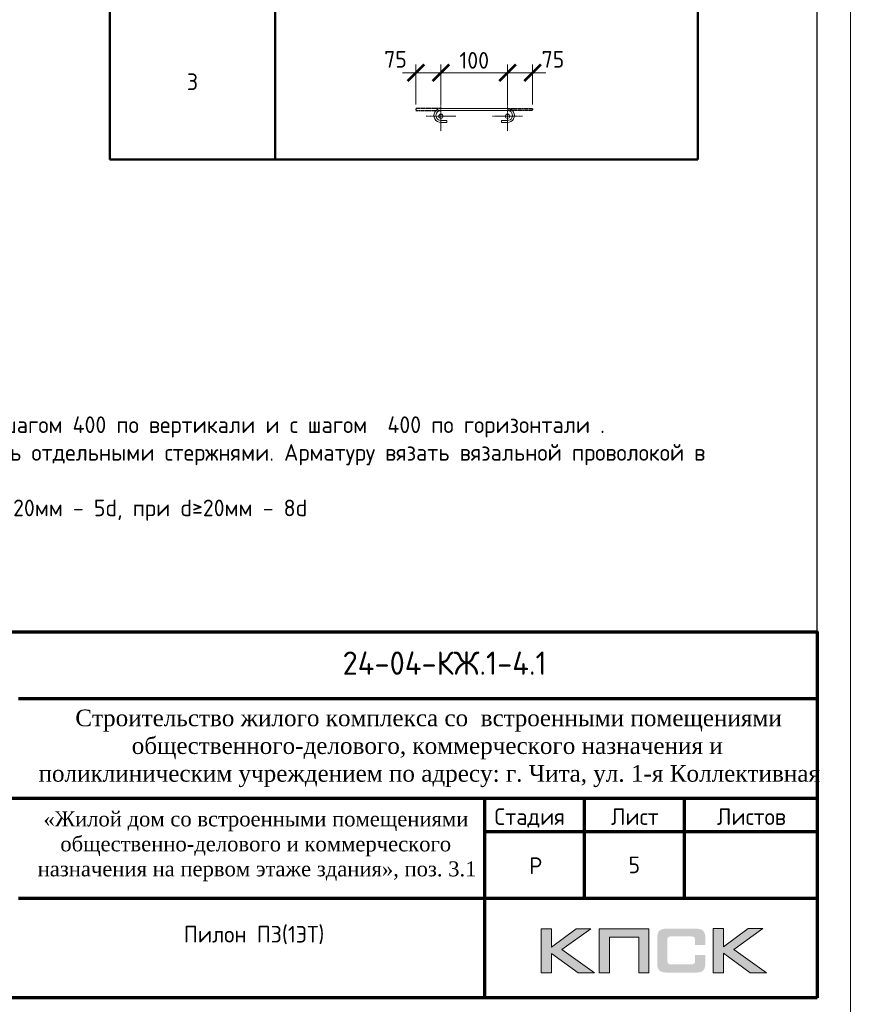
# Model space of a CAD drawing. Header units: millimetres. Extents: x 369815 to 1481759, y -423071 to -27917.
# Tile 257 of 380: x 617779 to 630633, y -139797 to -125004. Entities that reach past the tile are written whole.
import ezdxf
from ezdxf.enums import TextEntityAlignment as Align

# ---------------------------------------------------------------- set-up
doc = ezdxf.new("R2010")
doc.units = ezdxf.units.MM
doc.linetypes.add('CENTER2', pattern=[28.575, 19.05, -3.175, 3.175, -3.175])
doc.linetypes.add('GOST2.303 4', pattern=[7, 5, -2, 0])
for name, color, linetype, lineweight in [('Арм_шпильки', 143, 'Continuous', 18), ('Выноски', 20, 'Continuous', 20), ('Каркасы ригель', 3, 'Continuous', 0), ('Осевая', 10, 'CENTER2', 20), ('подоснова', 151, 'Continuous', 5), ('поз.', 2, 'Continuous', 25), ('размер', 1, 'Continuous', 25), ('РАЗМЕРЫ', 1, 'Continuous', 9), ('Рамка', 7, 'Continuous', 70), ('Текст', 7, 'Continuous', 25), ('ТОНКИЕ', 7, 'Continuous', 9)]:
    doc.layers.add(name, color=color, linetype=linetype, lineweight=lineweight)
doc.layers.add('Рамка печать', color=7, linetype='Continuous')
doc.layers.add('ТОЛСТЫЕ_ОСНОВНЫЕ', color=6, linetype='Continuous')
doc.styles.add('GOST 2.304', font='CS_Gost2304.shx')
doc.styles.add('GOST-2.304_Type-B', font='GOST_Common.ttf')
doc.styles.add('ГОСТ', font='GOST_Common.ttf')
doc.dimstyles.new('мой', dxfattribs={"dimscale": 100, "dimtxt": 2.5, "dimasz": 2.5, "dimexe": 1.25, "dimexo": 0.625, "dimtad": 1, "dimdec": 0, "dimtxsty": 'GOST-2.304_Type-B', "dimblk": 'ARCHTICK', "dimcen": 2.5, "dimdle": 2, "dimaunit": 1, "dimadec": 1, "dimazin": 2, "dimtfac": 1, "dimtdec": 0, "dimtmove": 1, "dimatfit": 3, "dimfxl": 1, "dimtfill": 1, "dimlwd": -1, "dimlwe": -1, "dimarcsym": 0})

# ---------------------------------------------------------------- blocks, each defined once
blk = doc.blocks.new('штамп кж1.1')
at = {"layer": 'Рамка печать', "lineweight": 20}
h = blk.add_hatch(color=0, dxfattribs=at)
h.paths.add_polyline_path([(419458, -85094), (419234, -85094), (418867, -85370), (418867, -85094), (418712, -85094), (418712, -85757), (418867, -85757), (418867, -85466), (419264, -85757), (419512, -85757), (419019, -85406)])
h.paths.add_polyline_path([(419737, -85219), (420175, -85219), (420175, -85757), (420329, -85757), (420329, -85094), (420165, -85094), (419583, -85094), (419583, -85251), (419583, -85757), (419737, -85757)])
h.paths.add_polyline_path([(421451, -85091), (421295, -85091), (421295, -85754), (421451, -85754), (421451, -85462), (421847, -85754), (422095, -85754), (421602, -85403), (422041, -85091), (421818, -85091), (421451, -85367)])
blk.add_hatch(color=204, dxfattribs=at).paths.add_polyline_path([(421166, -85165), (421164, -85157), (421161, -85151), (421158, -85145), (421154, -85139), (421151, -85134), (421147, -85129), (421143, -85124), (421139, -85120), (421133, -85117), (421128, -85113), (421122, -85109), (421115, -85107), (421108, -85104), (421100, -85101), (421093, -85099), (421075, -85096), (421056, -85093), (421035, -85092), (421012, -85091), (420617, -85091), (420594, -85092), (420573, -85093), (420553, -85096), (420536, -85099), (420528, -85102), (420521, -85104), (420514, -85107), (420508, -85110), (420502, -85113), (420496, -85117), (420491, -85120), (420486, -85124), (420482, -85129), (420478, -85134), (420474, -85139), (420471, -85145), (420468, -85151), (420466, -85158), (420463, -85165), (420461, -85172), (420457, -85188), (420455, -85206), (420453, -85226), (420453, -85248), (420453, -85596), (420453, -85618), (420455, -85638), (420457, -85656), (420461, -85673), (420463, -85680), (420466, -85687), (420468, -85694), (420471, -85700), (420474, -85705), (420478, -85711), (420482, -85716), (420486, -85720), (420491, -85725), (420496, -85728), (420502, -85731), (420508, -85735), (420514, -85738), (420521, -85740), (420528, -85743), (420536, -85745), (420553, -85749), (420573, -85751), (420594, -85753), (420617, -85754), (421012, -85754), (421035, -85753), (421056, -85752), (421075, -85749), (421092, -85746), (421100, -85743), (421108, -85741), (421115, -85738), (421122, -85735), (421128, -85732), (421133, -85728), (421139, -85725), (421143, -85720), (421147, -85716), (421151, -85711), (421154, -85706), (421158, -85700), (421161, -85694), (421164, -85688), (421166, -85680), (421169, -85673), (421172, -85656), (421175, -85639), (421176, -85618), (421177, -85596), (421177, -85487), (421022, -85487), (421022, -85576), (421022, -85582), (421021, -85588), (421020, -85594), (421019, -85599), (421017, -85604), (421015, -85608), (421012, -85612), (421008, -85616), (421005, -85619), (421001, -85622), (420996, -85624), (420991, -85626), (420987, -85627), (420981, -85628), (420974, -85628), (420968, -85629), (420649, -85629), (420644, -85628), (420639, -85628), (420635, -85626), (420631, -85624), (420627, -85621), (420624, -85618), (420620, -85615), (420617, -85611), (420615, -85607), (420613, -85603), (420611, -85598), (420609, -85593), (420607, -85584), (420607, -85574), (420607, -85256), (420607, -85250), (420607, -85245), (420609, -85240), (420610, -85235), (420611, -85231), (420613, -85228), (420616, -85225), (420619, -85221), (420622, -85218), (420626, -85216), (420630, -85214), (420634, -85212), (420639, -85211), (420643, -85210), (420649, -85210), (420654, -85210), (420968, -85210), (420974, -85210), (420981, -85210), (420986, -85212), (420991, -85213), (420996, -85215), (421000, -85217), (421004, -85220), (421008, -85223), (421011, -85227), (421014, -85231), (421017, -85235), (421019, -85240), (421020, -85245), (421021, -85250), (421022, -85257), (421022, -85263), (421022, -85336), (421177, -85336), (421177, -85248), (421176, -85226), (421175, -85206), (421172, -85188), (421168, -85172)])
at = {"layer": 'Рамка', "color": 7}
for p, q in [((410858, -81634), (422858, -81634)), ((404358, -83134), (422858, -83134)), ((419358, -83134), (419358, -84634)), ((420858, -83134), (420858, -84634)), ((417858, -83634), (422858, -83634)), ((417858, -83634), (422858, -83634)), ((410858, -84634), (422858, -84634))]:
    blk.add_line(p, q, dxfattribs=at)
at = {"layer": 'Рамка'}
blk.add_line((417858, -83134), (417858, -86134), dxfattribs=at)
blk.add_lwpolyline([(422858, -86134), (404358, -86134), (404358, -80634), (422858, -80634)], close=True, dxfattribs=at)
at = {"layer": 'Рамка печать', "color": 0, "lineweight": 20}
for points in [[(418712, -85757), (418712, -85094), (418867, -85094), (418867, -85370), (419234, -85094), (419458, -85094), (419019, -85406), (419512, -85757), (419264, -85757), (418867, -85466), (418867, -85757), (418712, -85757)], [(419737, -85757), (419737, -85219), (420175, -85219), (420175, -85757), (420329, -85757), (420329, -85094), (420165, -85094), (419583, -85094), (419583, -85251), (419583, -85757), (419737, -85757)], [(421295, -85754), (421295, -85091), (421451, -85091), (421451, -85367), (421818, -85091), (422041, -85091), (421602, -85403), (422095, -85754), (421847, -85754), (421451, -85462), (421451, -85754), (421295, -85754)]]:
    blk.add_lwpolyline(points, close=True, dxfattribs=at)
at = {"layer": 'Текст', "color": 7, "style": 'ГОСТ'}
blk.add_text('24-04-КЖ.1-4.1', height=350, dxfattribs=at).set_placement((417259, -81103), align=Align.MIDDLE_CENTER)
for s, p in [('Стадия', (418009, -83534)), ('Лист', (419758, -83534)), ('Листов', (421350, -83534)), ('Р', (418530, -84272))]:
    blk.add_text(s, height=250, dxfattribs=at).set_placement(p)
at = {"layer": 'Текст', "color": 7, "attachment_point": 1, "style": 'ГОСТ'}
for s, width, heights, insert, char_height in [('\\pi594.35517;{\\fTimes New Roman|b0|i0|c204|p18;\\C256;Строительство жилого комплекса со  встроенными помещениями \\P\\pi1441.86779;общественного-делового, коммерческого назначения и \\P\\pi41.3631;поликлиническим учреждением по адресу: г. Чита, ул. 1-я Коллективная}', 11543.07, [0], (411117, -81801), 250), ('\\pi389.01406;{\\fTimes New Roman|b0|i0|c204|p18;\\C256;«Жилой дом со встроенными помещениями \\P\\pi641.91601;общественно-делового и коммерческого \\P\\pi302.06381;назначения на первом этаже здания», поз. 3.1\\P}', 7000, [1500], (410844, -83331), 225)]:
    blk.add_mtext_dynamic_manual_height_columns(s, width=width, gutter_width=12.5, heights=heights, dxfattribs=dict(at, insert=insert, char_height=char_height))
blk = doc.blocks.new('*T404')
at = {"layer": 'Выноски', "color": 0, "linetype": 'ByBlock', "lineweight": 50, "transparency": 16777216}
for p, q in [((0, 0), (8834, 0)), ((0, 0), (0, -4943)), ((2484, 0), (2484, -4943)), ((8834, 0), (8834, -4943)), ((0, -2606), (8834, -2606)), ((0, -4943), (8834, -4943))]:
    blk.add_line(p, q, dxfattribs=at)
at = {"layer": 'Выноски', "color": 0, "transparency": 16777216, "char_height": 250, "width": 2183.67, "attachment_point": 5, "style": 'GOST-2.304_Type-B'}
for s, insert in [('2', (1242, -1303)), ('3', (1242, -3774))]:
    blk.add_mtext(s, dxfattribs=dict(at, insert=insert))
blk = doc.blocks.new('*U121')
for p, q in [((-8, 0), (-7, 7.2)), ((-7, -7.2), (-8, 0)), ((-7, 7.2), (-4.2, 14)), ((-4.2, 14), (0.2, 19.8)), ((0.2, 19.8), (6, 24.2)), ((6, 24.2), (12.8, 27)), ((12.8, 27), (20, 28)), ((44, 28), (20, 28)), ((20, 20), (44, 20)), ((44, 20), (44, 28)), ((262.7, 28), (286.7, 28)), ((262.7, 20), (262.7, 28)), ((286.7, 20), (262.7, 20)), ((293.9, 27), (286.7, 28)), ((300.7, 24.2), (293.9, 27)), ((306.5, 19.8), (300.7, 24.2)), ((310.9, 14), (306.5, 19.8)), ((313.7, 7.2), (310.9, 14)), ((314.7, 0), (313.7, 7.2)), ((-4.2, -14), (-7, -7.2)), ((0.2, -19.8), (-4.2, -14)), ((6, -24.2), (0.2, -19.8)), ((12.8, -27), (6, -24.2)), ((20, -28), (12.8, -27)), ((20, -28), (286.7, -28)), ((286.7, -28), (293.9, -27)), ((293.9, -27), (300.7, -24.2)), ((300.7, -24.2), (306.5, -19.8)), ((306.5, -19.8), (310.9, -14)), ((310.9, -14), (313.7, -7.2)), ((313.7, -7.2), (314.7, 0))]:
    blk.add_line(p, q)
at = {"color": 0, "linetype": 'ByBlock', "lineweight": -2}
for p, q in [((0, 0), (0.7, 5.2)), ((0.7, 5.2), (2.7, 10)), ((2.7, 10), (5.9, 14.1)), ((5.9, 14.1), (10, 17.3)), ((10, 17.3), (14.8, 19.3)), ((14.8, 19.3), (20, 20)), ((291.8, 19.3), (286.7, 20)), ((296.7, 17.3), (291.8, 19.3)), ((300.8, 14.1), (296.7, 17.3)), ((304, 10), (300.8, 14.1)), ((306, 5.2), (304, 10)), ((306.7, 0), (306, 5.2)), ((0.7, -5.2), (0, 0)), ((2.7, -10), (0.7, -5.2)), ((5.9, -14.1), (2.7, -10)), ((10, -17.3), (5.9, -14.1)), ((14.8, -19.3), (10, -17.3)), ((20, -20), (14.8, -19.3)), ((20, -20), (286.7, -20)), ((286.7, -20), (291.8, -19.3)), ((291.8, -19.3), (296.7, -17.3)), ((296.7, -17.3), (300.8, -14.1)), ((300.8, -14.1), (304, -10)), ((304, -10), (306, -5.2)), ((306, -5.2), (306.7, 0))]:
    blk.add_line(p, q, dxfattribs=at)
at = {"style": 'GOST 2.304', "oblique": 15, "flags": 9}
for tag, p in [('ДИАМЕТР', (117.8, -62.2)), ('ДЛИНА', (118.1, -72.5)), ('ПОЗИЦИЯ', (118, -56.6)), ('КЛАСС', (118, -67.8)), ('МАССА', (118.7, -78.2))]:
    blk.add_attdef(tag, p, '', height=2.5, dxfattribs=at)
blk = doc.blocks.new('_ArchTick')
at = {"color": 0, "linetype": 'ByBlock', "const_width": 0.15}
blk.add_lwpolyline([(-0.5, -0.5), (0.5, 0.5)], dxfattribs=at)
blk = doc.blocks.new('*D405')
at = {"layer": 'DEFPOINTS', "color": 0, "transparency": 16777216}
for p in [(625107, -125802), (624107, -126339), (625107, -126339)]:
    blk.add_point(p, dxfattribs=at)
at = {"layer": 'РАЗМЕРЫ', "color": 0, "linetype": 'Continuous', "transparency": 16777216}
for p, q in [((624107, -126277), (624107, -125677)), ((625107, -126276), (625107, -125677)), ((623907, -125802), (625307, -125802))]:
    blk.add_line(p, q, dxfattribs=at)
at = {"layer": 'РАЗМЕРЫ', "color": 0, "transparency": 16777216, "xscale": 250, "yscale": 250, "zscale": 250, "rotation": 180}
blk.add_blockref('_ArchTick', (624107, -125802), dxfattribs=at)
at = {"layer": 'РАЗМЕРЫ', "color": 0, "transparency": 16777216, "xscale": 250, "yscale": 250, "zscale": 250}
blk.add_blockref('_ArchTick', (625107, -125802), dxfattribs=at)
at = {"layer": 'РАЗМЕРЫ', "color": 0, "transparency": 16777216, "insert": (624607, -125615), "char_height": 250, "attachment_point": 5, "style": 'GOST-2.304_Type-B', "bg_fill": 3, "box_fill_scale": 1.1, "bg_fill_color": 256, "bg_fill_true_color": 13158600, "bg_fill_transparency": 0}
blk.add_mtext('100', dxfattribs=at)
blk = doc.blocks.new('*D415')
at = {"layer": 'DEFPOINTS', "color": 0, "transparency": 16777216}
for p in [(623731, -125802), (623731, -126339), (624107, -126339)]:
    blk.add_point(p, dxfattribs=at)
at = {"layer": 'РАЗМЕРЫ', "color": 0, "linetype": 'Continuous', "transparency": 16777216}
for p, q in [((623731, -126276), (623731, -125677)), ((624107, -126277), (624107, -125677)), ((624307, -125802), (623531, -125802))]:
    blk.add_line(p, q, dxfattribs=at)
at = {"layer": 'РАЗМЕРЫ', "color": 0, "transparency": 16777216, "xscale": 250, "yscale": 250, "zscale": 250}
blk.add_blockref('_ArchTick', (624107, -125802), dxfattribs=at)
at = {"layer": 'РАЗМЕРЫ', "color": 0, "transparency": 16777216, "insert": (623424, -125600), "char_height": 250, "attachment_point": 5, "style": 'GOST-2.304_Type-B', "bg_fill": 3, "box_fill_scale": 1.1, "bg_fill_color": 256, "bg_fill_true_color": 13158600, "bg_fill_transparency": 0}
blk.add_mtext('75', dxfattribs=at)
at = {"layer": 'РАЗМЕРЫ', "color": 0, "transparency": 16777216, "xscale": 250, "yscale": 250, "zscale": 250, "rotation": 180}
blk.add_blockref('_ArchTick', (623731, -125802), dxfattribs=at)
blk = doc.blocks.new('*D416')
at = {"layer": 'DEFPOINTS', "color": 0, "transparency": 16777216}
for p in [(625483, -125802), (625107, -126339), (625483, -126339)]:
    blk.add_point(p, dxfattribs=at)
at = {"layer": 'РАЗМЕРЫ', "color": 0, "linetype": 'Continuous', "transparency": 16777216}
for p, q in [((625107, -126277), (625107, -125677)), ((625483, -126276), (625483, -125677)), ((624907, -125802), (625683, -125802))]:
    blk.add_line(p, q, dxfattribs=at)
at = {"layer": 'РАЗМЕРЫ', "color": 0, "transparency": 16777216, "xscale": 250, "yscale": 250, "zscale": 250, "rotation": 180}
blk.add_blockref('_ArchTick', (625107, -125802), dxfattribs=at)
at = {"layer": 'РАЗМЕРЫ', "color": 0, "transparency": 16777216, "insert": (625790, -125600), "char_height": 250, "attachment_point": 5, "style": 'GOST-2.304_Type-B', "bg_fill": 3, "box_fill_scale": 1.1, "bg_fill_color": 256, "bg_fill_true_color": 13158600, "bg_fill_transparency": 0}
blk.add_mtext('75', dxfattribs=at)
at = {"layer": 'РАЗМЕРЫ', "color": 0, "transparency": 16777216, "xscale": 250, "yscale": 250, "zscale": 250}
blk.add_blockref('_ArchTick', (625483, -125802), dxfattribs=at)
blk = doc.blocks.new('*U78')
at = {"layer": 'ТОЛСТЫЕ_ОСНОВНЫЕ', "color": 6}
blk.add_lwpolyline([(20, 5), (415, 5), (415, 292), (20, 292)], close=True, dxfattribs=at)
at = {"layer": 'ТОНКИЕ'}
blk.add_lwpolyline([(0, 0), (420, 0), (420, 297), (0, 297)], close=True, dxfattribs=at)
blk = doc.blocks.new('*T408')
at = {"layer": 'Каркасы ригель', "color": 0, "linetype": 'ByBlock', "lineweight": -2, "transparency": 16777216}
for p, q in [((0, 0), (1500, 0)), ((0, -1000), (1500, -1000))]:
    blk.add_line(p, q, dxfattribs=at)
at = {"layer": 'Каркасы ригель', "color": 0, "linetype": 'ByBlock', "lineweight": 50, "transparency": 16777216}
for p, q in [((0, 0), (0, -1000)), ((1500, 0), (1500, -1000))]:
    blk.add_line(p, q, dxfattribs=at)
at = {"layer": 'Каркасы ригель', "color": 0, "linetype": 'Continuous', "lineweight": 0, "transparency": 16777216, "insert": (750, -500), "char_height": 250, "width": 1000, "attachment_point": 5, "style": 'ГОСТ'}
blk.add_mtext('5', dxfattribs=at)

msp = doc.modelspace()

# ---------------------------------------------------------------- linework, layer by layer
at = {"layer": 'Осевая', "ltscale": 0.1}
for p, q in [((624331.4, -126455.3, 3100), (623883.1, -126455.3, 3100)), ((625331.3, -126455.3, 3100), (624883.1, -126455.3, 3100))]:
    msp.add_line(p, q, dxfattribs=at)
at = {"layer": 'подоснова'}
for centre in [(624107.3, -126455.3, 3100), (625107.2, -126455.3, 3100)]:
    msp.add_circle(centre, 32, dxfattribs=at)

# ---------------------------------------------------------------- block references
for name, p in [('*T404', (619132.7, -122162.4, 3100)), ('*T408', (626261.6, -137202.7, 3100))]:
    msp.add_blockref(name, p)
at = {"layer": 'Арм_шпильки', "color": 3, "xscale": 3.75, "yscale": 3.75, "zscale": 3.75, "rotation": 180}
msp.add_blockref('*U121', (625182.2, -126443.7, 3100), dxfattribs=at)
at = {"layer": 'размер'}
for p in [(7957.1, -53364.6), (70023.8, -53568.5, 3100), (116689.6, -53568.5, 3100), (161796.5, -53568.5, 3100), (206903.3, -53568.5, 3100)]:
    msp.add_blockref('штамп кж1.1', p, dxfattribs=at)

# ---------------------------------------------------------------- texts
at = {"ltscale": 100, "char_height": 250, "width": 17398.124, "attachment_point": 1, "style": 'GOST-2.304_Type-B'}
for insert in [(521545.5, -130547.4, 3100), (566652.4, -130547.4, 3100), (611759.2, -130547.4, 3100)]:
    msp.add_mtext('\\pi-750,l750,t750,5000;1.^IОбщие примечания см. лист 1\\P2.^IШпильки поз.3 устанавливать с шагом 400 по вертикали и с шагом  400 по горизонтали .\\P3.^IАрмирование пилонов  выполнять отдельными стержнями. Арматуру вязать вязальной проволокой в каждом пересечении.\\P{\\C7;4.^IДиаметр оправки стержня при d<20мм - 5d, при d≥20мм - 8d}', dxfattribs=dict(at, insert=insert))
at = {"layer": 'Текст', "color": 7, "char_height": 250, "attachment_point": 1, "style": 'ГОСТ'}
for s, insert in [('\\pi3500;\\P\\pi2532.19697;Общие даные{\\H1.83333x; }', (418815.4, -137998.9)), ('\\pi3500;\\P\\pi1571.59091;План пилонов 1-го этажа{\\H1.83333x; }', (480882.1, -138202.7, 3100)), ('\\pi3500;{\\C256;\\P\\pi2464.39394;Пилон П1 (1ЭТ)}', (527547.9, -138202.7, 3100)), ('\\pi3500;{\\C256;\\P\\pi2439.39394;Пилон П2 (1ЭТ)}', (572654.8, -138202.7, 3100)), ('\\pi3500;{\\C256;\\P\\pi2482.19697;Пилон П3(1ЭТ)}', (617761.6, -138202.7, 3100))]:
    msp.add_mtext_dynamic_manual_height_columns(s, width=7000, gutter_width=12.5, heights=[1500], dxfattribs=dict(at, insert=insert))

# ---------------------------------------------------------------- next in the draw order: dimensions: what is measured, and where the dimension line sits
at = {"layer": 'РАЗМЕРЫ', "color": 146, "true_color": 0x006272}
dim = msp.add_linear_dim(base=(625107.2, -125802.1, 3100), p1=(624107.3, -126339.4, 3100), p2=(625107.2, -126338.7, 3100), text='100', dimstyle='мой', dxfattribs=at)
dim.commit()
dim.dimension.update_dxf_attribs({"geometry": '*D405', "text_midpoint": (624607.3, -125614.6, 3100)})

# ---------------------------------------------------------------- next in the draw order: linework, layer by layer
at = {"layer": 'поз.', "linetype": 'GOST2.303 4', "ltscale": 0.4, "elevation": 3100}
for points in [[(624107.2, -126338.7), (623731.2, -126338.7), (623731.2, -126368.7), (624106, -126368.8)], [(625107.2, -126338.7), (625483.2, -126338.7), (625483.2, -126368.7), (625108.5, -126368.8)]]:
    msp.add_lwpolyline(points, dxfattribs=at)

# ---------------------------------------------------------------- next in the draw order: dimensions: what is measured, and where the dimension line sits
at = {"layer": 'РАЗМЕРЫ', "color": 146}
dim = msp.add_linear_dim(base=(623731.2, -125802.1, 3100), p1=(624107.3, -126339.4, 3100), p2=(623731.2, -126338.7, 3100), text='75', dimstyle='мой', dxfattribs=at)
dim.commit()
dim.dimension.update_dxf_attribs({"geometry": '*D415', "text_midpoint": (623424.4, -125787.9, 3100), "dimtype": 160})
dim = msp.add_linear_dim(base=(625483.2, -125802.1, 3100), p1=(625107.2, -126339.4, 3100), p2=(625483.2, -126338.7, 3100), angle=180, text='75', dimstyle='мой', dxfattribs=at)
dim.commit()
dim.dimension.update_dxf_attribs({"geometry": '*D416', "text_midpoint": (625790.1, -125787.9, 3100), "dimtype": 160})

# ---------------------------------------------------------------- next in the draw order: linework, layer by layer
at = {"layer": 'Осевая', "ltscale": 0.1}
for p, q in [((624107.3, -126231.1, 3100), (624107.3, -126679.4, 3100)), ((625107.2, -126231.1, 3100), (625107.2, -126679.4, 3100))]:
    msp.add_line(p, q, dxfattribs=at)

# ---------------------------------------------------------------- next in the draw order: block references
at = {"xscale": 100, "yscale": 100, "zscale": 100}
msp.add_blockref('*U78', (588261.6, -140202.7, 3100), dxfattribs=at)

# ---------------------------------------------------------------- next in the draw order: texts
at = {"layer": 'Выноски'}
note = msp.add_mtext_static_columns([''] * 2, width=18679.731, gutter_width=20.2, height=0, dxfattribs=dict(at, insert=(393294.8, -99507.3), char_height=250, attachment_point=1, style='ГОСТ'))
for column, words in zip([note] + note.columns.linked_columns, ['\\pi1500;{\\H2x;Общие указания:}\\P1.^IРабочая документация разработана в соответствии с заданием на проектирование, требованиями {\\H3x; }действующих технических регламентов, стандартов, сводов правил и других документов, содержащих установленные {\\H1.16667x; }требования.{\\H1.77778x; }\\P2.^IРабочая документация выполнена в соответствии со следующими нормативными и техническими {\\H1.57407x; }документами:{\\H1.64198x; }\\P-^IСП 20.13330.2016 "Нагрузки и воздействия";{\\H1.61934x; }\\P-^IСП 63.13330.2018 "Бетонные и железобетонные конструкции. Основные положения";{\\H1.62689x; }\\P-^IСП 70.13330.2012 "Несущие и ограждающие конструкции".{\\H1.62437x; }\\P4.^IЗа относительную отметку 0,000 принята отметка чистого пола первого этажа, соответствующая {\\H1.62521x; }абсолютной отметке 648,00 в Балтийской системе высот.{\\H1.62493x; }\\P{\\fISOCPEUR|b0|i0|c204|p34;5.^IПеречень видов работ, для которых необходимо составлять акты освидетельствования скрытых \\H1.62502x; \\H0.61538x;работ:\\H1.62499x; \\H0.61539x;\\P-^Iсоответствие арматуры (длина, диаметры, распределение по площади элементов, количество и т.д.), \\H1.725x; \\H0.57971x;закладных деталей рабочим чертежам;\\H1.67917x; \\H0.59553x;\\P-^Iустройство и армирование монолитных стен;\\H1.60694x; \\H0.6223x;\\P-^Iосвидетельствование опалубки перед бетонированием;\\H1.63102x; \\H0.61311x;\\P-^Iотбор контрольных проб бетона;\\H1.62299x; \\H0.61615x;\\P-^Iсоответствие законченных железобетонных конструкций проекту с отображением качества работ;\\H1.62567x; \\H0.61513x;\\P-^Iустройство монолитных конструкций, выполняемых в зимнее время;\\H1.62478x; \\H0.61547x;\\P\\fISOCPEUR|b0|i0|c0|p34;6.^I\\fISOCPEUR|b0|i0|c204|p34;Запрещается выполнение последующих работ при отсутствии актов освидетельствования \\H1.62507x; \\H0.61536x;предшествующих скрытых работ во всех случаях.\\H1.62498x; \\H0.61539x;\\P\\fISOCPEUR|b0|i0|c0|p34;7.^I\\fISOCPEUR|b0|i0|c204|p34;Арматура класса А240 и А500С по ГОСТ 34028-2016, материал монолитных конструкций - бетон \\H1.62501x; \\H0.61538x;тяжелый класса В25 по ГОСТ 26633-2015.\\H1.625x; \\H0.61539x;\\P\\fISOCPEUR|b0|i0|c0|p34;8.^I\\fISOCPEUR|b0|i0|c204|p34;Работы по бетонированию монолитных конструкций вести в соответствии со СП 70.13330.2012 \\H1.625x; \\H0.61538x;"Несущие и ограждающие конструкции".\\H1.625x; \\H0.61538x;\\P\\fISOCPEUR|b0|i0|c0|p34;9.^I\\fISOCPEUR|b0|i0|c204|p34;Все строительно-монтажные работы необходимо выполнять в соответствии со СНиП 12-03-2001 \\H1.625x; \\H0.61538x;"Безопасность труда в строительстве. Часть 1. Общие требования.", Безопасность труда в строительстве. Часть \\H1.625x; \\H0.61538x;2. Строительное производство". Строительство здания должно производиться в соответствии с проектом \\H1.625x; \\H0.61538x;производства работ (ППР).\\H1.725x; \\H0.57971x;\\P\\fISOCPEUR|b0|i0|c0|p34;10.^I\\fISOCPEUR|b0|i0|c204|p34;При отсутствии ППР производство строительно-монтажных работ запрещается.\\H1.67917x; \\H0.59553x;\\P\\fISOCPEUR|b0|i0|c0|p34;11.^I\\fISOCPEUR|b0|i0|c204|p34;Бетон следует укладывать в бетонные конструкции горизонтальными слоями одинаковой толщины без \\H1.60694x; \\H0.6223x;разрывов, с последовательным направлением укладки в одну сторону во всех слоях.\\H1.63102x; \\H0.61311x;\\P\\fISOCPEUR|b0|i0|c0|p34;12.^I\\fISOCPEUR|b0|i0|c204|p34;В начальный период твердения бетон необходимо защищать от попадания атмосферных осадков или \\H1.62299x; \\H0.61615x;потерь влаги.\\H1.62567x; \\H0.61513x;\\P\\fISOCPEUR|b0|i0|c0|p34;13.^I\\fISOCPEUR|b0|i0|c204|p34;Уход за свежеуложенным бетоном начинать сразу после укладки бетонной смеси и осуществлять до \\H1.62478x; \\H0.61547x;достижения прочности бетона не менее 70% от проектной.\\H1.62507x; \\H0.61536x;\\P\\fISOCPEUR|b0|i0|c0|p34;14.^I\\fISOCPEUR|b0|i0|c204|p34;Проект рассчитан на производство работ в период положительных температур. В случае выполнения \\H1.62498x; \\H0.61539x;работ при отрицательных температурах необходимо выполнять требования СНиП часть 3 по производству работ \\H1.62501x; \\H0.61538x;и ППР.\\H1.625x; \\H0.61539x;\\P\\fISOCPEUR|b0|i0|c0|p34;15.^I\\fISOCPEUR|b0|i0|c204|p34;При минимальной температуре воздуха до минус 15°С допускается:\\H1.625x; \\H0.61538x;\\P-^Iвыдерживание бетона в конструкции методом термоса, при предварительном разогреве бетонной \\H1.625x; \\H0.61538x;смеси, \\H1.625x; \\H0.61538x;\\P-^Iфорсированный электроразогрев бетона в конструкции с повторным уплотнением.\\H1.625x; \\H0.61538x;\\PПри минимальной температуре воздуха до минус 25°С допускается:\\H1.625x; \\H0.61538x;\\P-^Iобогрев бетона в греющей опалубке с помощью низкотемпературных электронагревателей,\\H1.625x; \\H0.61538x;\\P-^Iэлектродный сквозной прогреб бетона,\\H1.625x; \\H0.61538x;\\P-^Iэлектрообогрев с помощью греющего провода.\\H1.625x; \\H0.61538x;\\P}16.^IЗаполнителем для бетона служит щебень твердых пород, наибольшая фракция щебня не должна превышать {\\H1.625x; }40мм.{\\H1.625x; }\\P17.^IВ процессе бетонирования обеспечить соблюдение защитных слоев и мест положения рабочей арматуры {\\H1.625x; }согласно проекту. Величина защитного слоя продольной рабочей арматуры у боковых граней стен монолитных {\\H1.625x; }участков должны быть не менее 20мм и не менее диаметра продольной рабочей арматуры конструкции, величина {\\H1.625x; }защитного слоя поперечной арматуры - не менее 10мм. {\\H1.625x; }\\P\\pi0;             18.Крестовые соединения стержней продольной и поперечной арматуры, соединение стержней продольной {\\H1.625x; }арматуры по длине выполнить вязкой отожженой проволокой диаметром 2,0-3,0мм.{\\H1.625x; }\\P\\pi1500;{\\H1.625x; }', '']):
    column.text = words

doc.saveas('drawing.dxf')
